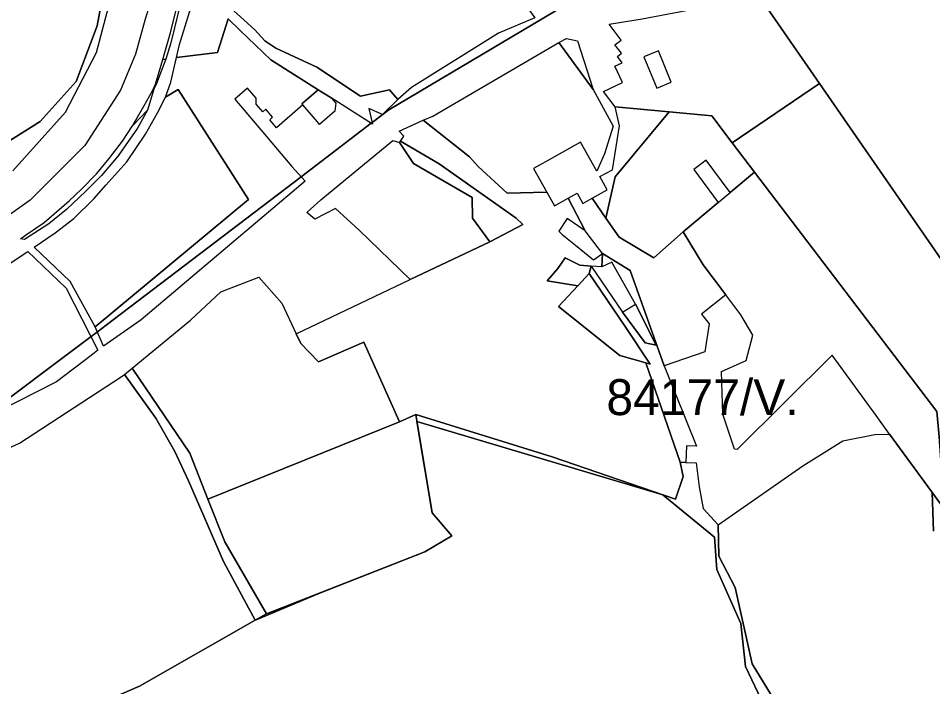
# Model space of a CAD drawing. Extents: x -477304 to -465429, y -1159113 to -1149210.
# Drawn here: x -475671.7 to -475289.9, y -1154850.9 to -1154571.8 of the extents above; entities that cross this region are included whole.
import ezdxf

# ---------------------------------------------------------------- set-up
doc = ezdxf.new("R2010")
doc.units = 0
for name, color, linetype in [('BPEJ_s', 7, 'Continuous'), ('orna_s', 7, 'Continuous'), ('PUPFL_s', 7, 'Continuous'), ('trav_porost_s', 7, 'Continuous'), ('voda_s', 7, 'Continuous'), ('zahrada_s', 7, 'Continuous')]:
    doc.layers.add(name, color=color, linetype=linetype)

msp = doc.modelspace()

# ---------------------------------------------------------------- linework, layer by layer
at = {"layer": 'BPEJ_s'}
for points in [[(-475674, -1154635.5), (-475652, -1154611), (-475639, -1154586), (-475632, -1154559), (-475633.5, -1154543.56), (-475637, -1154507.5), (-475671.5, -1154554.5), (-475713, -1154593)], [(-475689.43, -1154740.68), (-475641.32, -1154704.73), (-475638.67, -1154702.75), (-475635, -1154700), (-475553.62, -1154637.93), (-475524.37, -1154615.62), (-475523.99, -1154615.34), (-475517, -1154610), (-475439.62, -1154563.92), (-475431.74, -1154559.23), (-475428, -1154557), (-475427.35, -1154556.69), (-475426.95, -1154556.5), (-475425.16, -1154555.66), (-475381.47, -1154535.04), (-475365.5, -1154527.5), (-475333.8, -1154522.76), (-475292, -1154516.5), (-475284.49, -1154514.26)], [(-475284.49, -1154514.26), (-475292, -1154516.5), (-475333.8, -1154522.76), (-475365.5, -1154527.5), (-475381.47, -1154535.04), (-475425.16, -1154555.66), (-475426.95, -1154556.5), (-475427.35, -1154556.69), (-475428, -1154557), (-475431.74, -1154559.23), (-475439.62, -1154563.92), (-475517, -1154610), (-475523.99, -1154615.34), (-475524.37, -1154615.62), (-475553.62, -1154637.93), (-475635, -1154700), (-475638.67, -1154702.75), (-475641.32, -1154704.73), (-475689.43, -1154740.68)], [(-475674, -1154635.5), (-475652, -1154611), (-475639, -1154586), (-475632, -1154559)], [(-475634.86, -1154856.65), (-475621.07, -1154850.68), (-475572.75, -1154823.19), (-475572.46, -1154823.02), (-475546.26, -1154811.93), (-475501.95, -1154794.65), (-475490.64, -1154787.91), (-475498.85, -1154778.35), (-475505.25, -1154740.17), (-475402.6, -1154770.73), (-475381, -1154788.5), (-475380, -1154802), (-475370, -1154824.5), (-475368, -1154842.5), (-475344.5, -1154892)], [(-475344.5, -1154892), (-475368, -1154842.5), (-475370, -1154824.5), (-475380, -1154802), (-475381, -1154788.5), (-475402.6, -1154770.73), (-475505.25, -1154740.17), (-475498.85, -1154778.35), (-475490.64, -1154787.91), (-475501.95, -1154794.65), (-475546.26, -1154811.93), (-475572.46, -1154823.02), (-475572.75, -1154823.19), (-475621.07, -1154850.68), (-475634.86, -1154856.65)], [(-475289.5, -1154786), (-475290.11, -1154769.75), (-475284.7, -1154777.16)], [(-475284.7, -1154777.16), (-475290.11, -1154769.75), (-475289.5, -1154786)]]:
    msp.add_lwpolyline(points, dxfattribs=at)
at = {"layer": 'orna_s'}
for points in [[(-475239.79, -1154599.05), (-475220.11, -1154624.22), (-475191.61, -1154665.95), (-475168.82, -1154697.35), (-475152.74, -1154727.13), (-475225.43, -1154779.5), (-475225.37, -1154776), (-475225.6, -1154760.21), (-475242.25, -1154734.8), (-475247.06, -1154726.27), (-475277.36, -1154685.39), (-475337.2, -1154599), (-475362.85, -1154561.75), (-475342.89, -1154555.83), (-475306.77, -1154545.32), (-475275.56, -1154538.64)], [(-475603.69, -1154559.88), (-475601.64, -1154550.85), (-475600.6, -1154551.71), (-475607.98, -1154582.01), (-475610.15, -1154588.83), (-475611.42, -1154589.01), (-475608.28, -1154578.29)], [(-475525.38, -1154609.49), (-475523.85, -1154615.95), (-475541.04, -1154605.06), (-475546.51, -1154601.6), (-475566.23, -1154589.1), (-475579.09, -1154576.83), (-475584.1, -1154571.96), (-475588.6, -1154586.02), (-475605.63, -1154588.2), (-475604.38, -1154582.76), (-475597.88, -1154561.4), (-475596.63, -1154555), (-475572.9, -1154576.67), (-475568.75, -1154581.22), (-475564.2, -1154584.25), (-475547.04, -1154592.16), (-475528.89, -1154604.34), (-475516.77, -1154601.63), (-475513.24, -1154605.75), (-475519.65, -1154611.91)], [(-475247.06, -1154726.27), (-475242.25, -1154734.8), (-475225.6, -1154760.21), (-475225.37, -1154776), (-475225.43, -1154779.5), (-475263.14, -1154806.67), (-475284.7, -1154777.16), (-475286.44, -1154756.14), (-475287.23, -1154746.58), (-475288.11, -1154735.95), (-475364.3, -1154636.05), (-475373.57, -1154623.78), (-475337.2, -1154599), (-475277.36, -1154685.39)], [(-475635.18, -1154641.53), (-475626.35, -1154631.76), (-475618.66, -1154620.2), (-475613.66, -1154611.33), (-475610.2, -1154604.67), (-475604.92, -1154601.52), (-475575.53, -1154647.49), (-475639.58, -1154700.66), (-475650.07, -1154681.65), (-475665.09, -1154667.41), (-475656.38, -1154661.33), (-475648.54, -1154655.37), (-475640.13, -1154647.18)], [(-475633.78, -1154630.37), (-475628.28, -1154623.14), (-475624.1, -1154616.67), (-475617.74, -1154610.18), (-475621.98, -1154617.69), (-475629.96, -1154629.28), (-475636.95, -1154637.42), (-475643.46, -1154643.94), (-475651.66, -1154651.69), (-475659.01, -1154657.68), (-475669.1, -1154664.21), (-475670.84, -1154663.86), (-475668.67, -1154662.4), (-475660.86, -1154657.04), (-475650.43, -1154648.03), (-475645.3, -1154643.14), (-475638.92, -1154636.55)], [(-475287.23, -1154746.58), (-475286.44, -1154756.14), (-475284.7, -1154777.16), (-475307.86, -1154745.46), (-475313.5, -1154737.73), (-475331.92, -1154712.52), (-475371.52, -1154751.81), (-475372.66, -1154751.73), (-475377.48, -1154737.05), (-475378.07, -1154719.25), (-475367.81, -1154714.63), (-475364.97, -1154704.13), (-475369.98, -1154695.57), (-475376.29, -1154687.24), (-475385.68, -1154674.73), (-475394.04, -1154660.92), (-475379.44, -1154648.71), (-475374.38, -1154644.48), (-475364.3, -1154636.05), (-475288.11, -1154735.95)]]:
    msp.add_lwpolyline(points, close=True, dxfattribs=at)
at = {"layer": 'PUPFL_s'}
msp.add_lwpolyline([(-475634.86, -1154856.65), (-475621.07, -1154850.68), (-475572.75, -1154823.19), (-475568.06, -1154820.43), (-475501.95, -1154794.65), (-475490.64, -1154787.91), (-475498.85, -1154778.35), (-475505.74, -1154737.25), (-475448.76, -1154754.9), (-475397.28, -1154772.55), (-475394.12, -1154763.2), (-475395.37, -1154757.22), (-475392.93, -1154757.3), (-475388.71, -1154757.43), (-475387.33, -1154767.46), (-475385.72, -1154776.57), (-475379.52, -1154783.3), (-475379.16, -1154796.47), (-475372.3, -1154809.53), (-475365.29, -1154841.42), (-475349.58, -1154867.17)], dxfattribs=at)
msp.add_lwpolyline([(-475379.16, -1154796.47), (-475379.52, -1154783.3), (-475344.14, -1154758.68), (-475327.42, -1154748.26), (-475314, -1154745.65), (-475307.86, -1154745.46), (-475284.7, -1154777.16), (-475276.22, -1154879.63), (-475275.62, -1154884.92), (-475294.21, -1154887), (-475323.97, -1154888.33), (-475313.93, -1154930.12), (-475312.32, -1154942.54), (-475274.81, -1154946.88), (-475268.25, -1154944.42), (-475266.98, -1154952), (-475284.03, -1154949.65), (-475320.81, -1154943.71), (-475322.92, -1154937.38), (-475327.41, -1154924.36), (-475349.58, -1154867.17), (-475365.29, -1154841.42), (-475372.3, -1154809.53)], close=True, dxfattribs=at)
at = {"layer": 'trav_porost_s'}
msp.add_lwpolyline([(-475701.19, -1154526.5), (-475627.82, -1154443.73), (-475625.26, -1154440.19), (-475616.68, -1154426.27), (-475614, -1154423.69), (-475624.86, -1154446.16), (-475628.16, -1154466.27), (-475629.49, -1154516.48), (-475635.34, -1154556), (-475638.79, -1154574.99), (-475647.62, -1154598.23), (-475662.61, -1154614.88), (-475689.46, -1154631.69)], dxfattribs=at)
for points in [[(-475455.98, -1154571.6), (-475471.24, -1154578.02), (-475507.56, -1154600.64), (-475513.24, -1154605.75), (-475516.77, -1154601.63), (-475528.89, -1154604.34), (-475547.04, -1154592.16), (-475564.2, -1154584.25), (-475568.75, -1154581.22), (-475572.9, -1154576.67), (-475596.63, -1154555), (-475590.07, -1154524.83), (-475585.56, -1154507.96), (-475550.15, -1154536.35), (-475529.58, -1154503.62), (-475509.64, -1154521.43), (-475460.06, -1154566.09)], [(-475423.76, -1154575.94), (-475425.04, -1154574.26), (-475411.21, -1154571.99), (-475374.47, -1154565.1), (-475363.31, -1154566.86), (-475365.72, -1154562.53), (-475362.85, -1154561.75), (-475337.2, -1154599), (-475373.57, -1154623.78), (-475382.17, -1154612.57), (-475399.95, -1154610.86), (-475422.49, -1154608.7), (-475427.38, -1154602.42), (-475419.4, -1154598.65), (-475422.65, -1154591.78), (-475419.57, -1154590.32), (-475421.55, -1154587.75), (-475419.81, -1154586.41), (-475422.55, -1154582.84), (-475419.99, -1154580.88)], [(-475546.51, -1154601.6), (-475553.3, -1154607.45), (-475552.84, -1154607.98), (-475563.88, -1154617.5), (-475566.75, -1154614.16), (-475565.54, -1154613.12), (-475568.41, -1154609.79), (-475569.62, -1154610.83), (-475572.42, -1154607.59), (-475572.42, -1154605.13), (-475576, -1154600.95), (-475581.33, -1154605.52), (-475568.08, -1154621.12), (-475562.11, -1154628.2), (-475557.45, -1154633.64), (-475551.93, -1154639.82), (-475620.42, -1154697.68), (-475636.1, -1154708.67), (-475639.58, -1154700.66), (-475575.53, -1154647.49), (-475604.92, -1154601.52), (-475610.2, -1154604.67), (-475607.99, -1154598.48), (-475605.63, -1154588.2), (-475588.6, -1154586.02), (-475584.1, -1154571.96), (-475579.09, -1154576.83), (-475566.23, -1154589.1)], [(-475431.63, -1154601.46), (-475446.01, -1154581.95), (-475442.82, -1154580.28), (-475438.27, -1154581.23)], [(-475430.19, -1154635.62), (-475437, -1154623.54), (-475449.12, -1154630.37), (-475456.57, -1154634.57), (-475451.06, -1154644.35), (-475467.61, -1154644.78), (-475479.69, -1154633.64), (-475483.25, -1154629.58), (-475502.6, -1154614.39), (-475498.66, -1154612.62), (-475446.01, -1154581.95), (-475431.63, -1154601.46), (-475423.34, -1154616.79), (-475426.86, -1154628.43)], [(-475405.13, -1154600.93), (-475399.04, -1154598.42), (-475404.4, -1154585.4), (-475410.49, -1154587.91)], [(-475610.15, -1154588.83), (-475614.03, -1154598.96), (-475615.08, -1154601.35), (-475617.74, -1154610.18), (-475624.1, -1154616.67), (-475619.24, -1154608.53), (-475615.55, -1154601.78), (-475614.44, -1154599.3), (-475611.42, -1154589.01)], [(-475451.06, -1154644.35), (-475447.79, -1154650.14), (-475442.06, -1154646.91), (-475435.04, -1154660.61), (-475442.45, -1154655.38), (-475445.95, -1154660.7), (-475444.57, -1154662.02), (-475438.99, -1154666.55), (-475431.48, -1154672.7), (-475427.73, -1154670), (-475428.01, -1154675.54), (-475432.47, -1154675.31), (-475437.2, -1154674.95), (-475443.32, -1154671.81), (-475446.35, -1154676.26), (-475450.91, -1154681.45), (-475438.03, -1154683.46), (-475446.07, -1154692.09), (-475420.46, -1154712.64), (-475409.61, -1154715.69), (-475395.37, -1154757.22), (-475394.12, -1154763.2), (-475397.28, -1154772.55), (-475448.76, -1154754.9), (-475505.74, -1154737.25), (-475512.54, -1154740.26), (-475527.39, -1154707.05), (-475546.39, -1154715.28), (-475553.69, -1154707.63), (-475555.62, -1154703.53), (-475508.04, -1154680.81), (-475474.85, -1154665.15), (-475460.99, -1154657.88), (-475463.77, -1154655.23), (-475495.94, -1154632.52), (-475512.1, -1154623.03), (-475510.77, -1154621.06), (-475512.61, -1154618.89), (-475502.6, -1154614.39), (-475483.25, -1154629.58), (-475479.69, -1154633.64), (-475467.61, -1154644.78)], [(-475374.38, -1154644.48), (-475384.52, -1154630.98), (-475389.59, -1154634.99), (-475379.44, -1154648.71), (-475394.04, -1154660.92), (-475406.39, -1154671.81), (-475420.75, -1154663.13), (-475426.35, -1154655.31), (-475422.41, -1154637.95), (-475399.95, -1154610.86), (-475382.17, -1154612.57), (-475373.57, -1154623.78), (-475364.3, -1154636.05)], [(-475385.68, -1154674.73), (-475376.29, -1154687.24), (-475386.43, -1154695.33), (-475383.2, -1154699.32), (-475384.97, -1154711.12), (-475402.06, -1154716.86), (-475416.21, -1154677.1), (-475427.73, -1154670), (-475435.04, -1154660.61), (-475442.06, -1154646.91), (-475438.39, -1154644.84), (-475435.98, -1154649.11), (-475432.06, -1154646.9), (-475426.35, -1154655.31), (-475420.75, -1154663.13), (-475406.39, -1154671.81), (-475394.04, -1154660.92)], [(-475697.53, -1154744.77), (-475732.26, -1154757.29), (-475755.4, -1154763.75), (-475758.44, -1154755.69), (-475762.53, -1154741.69), (-475763.79, -1154737.64), (-475742.69, -1154721.08), (-475729.35, -1154710.9), (-475714.09, -1154700.11), (-475699.88, -1154690.36), (-475667.77, -1154669.13), (-475651.7, -1154684.54), (-475638.45, -1154710.32), (-475641.33, -1154712.54), (-475655.75, -1154723.67)], [(-475437.2, -1154674.95), (-475432.47, -1154675.31), (-475433.31, -1154678.35), (-475438.03, -1154683.46), (-475450.91, -1154681.45), (-475446.35, -1154676.26), (-475443.32, -1154671.81)], [(-475433.31, -1154678.35), (-475432.47, -1154675.31), (-475419.47, -1154694.54), (-475410.01, -1154707.25), (-475405.29, -1154708.32), (-475414.01, -1154691.1), (-475423.81, -1154673.56), (-475428.01, -1154675.54), (-475427.73, -1154670), (-475416.21, -1154677.1), (-475402.06, -1154716.86), (-475388.5, -1154750.48), (-475392.72, -1154750.35), (-475392.93, -1154757.3), (-475395.37, -1154757.22), (-475409.61, -1154715.69), (-475407.85, -1154716.18), (-475418.34, -1154700.48)], [(-475624.11, -1154717.85), (-475599.77, -1154697.8), (-475587.13, -1154686.04), (-475571.27, -1154679.89), (-475561.66, -1154690.72), (-475555.62, -1154703.53), (-475553.69, -1154707.63), (-475546.39, -1154715.28), (-475527.39, -1154707.05), (-475512.54, -1154740.26), (-475592.57, -1154772.54), (-475600.07, -1154753.42)], [(-475694.3, -1154759.7), (-475671.25, -1154749.19), (-475628.72, -1154721.46), (-475627.32, -1154720.53), (-475614.3, -1154738.83), (-475606.34, -1154752.73), (-475600.65, -1154765), (-475586.02, -1154798.66), (-475572.75, -1154823.19), (-475621.07, -1154850.68), (-475634.86, -1154856.65), (-475640.33, -1154857.38), (-475684.1, -1154882.5), (-475719.65, -1154841.98), (-475721.44, -1154827.57), (-475726, -1154811.88), (-475733.01, -1154803.72), (-475738.35, -1154790.52), (-475742.66, -1154773.84), (-475714.08, -1154767.75)], [(-475600.65, -1154765), (-475606.34, -1154752.73), (-475614.3, -1154738.83), (-475627.32, -1154720.53), (-475624.11, -1154717.85), (-475600.07, -1154753.42), (-475592.57, -1154772.54), (-475585.44, -1154790.44), (-475568.06, -1154820.43), (-475572.75, -1154823.19), (-475586.02, -1154798.66)], [(-475568.06, -1154820.43), (-475585.44, -1154790.44), (-475592.57, -1154772.54), (-475512.54, -1154740.26), (-475505.74, -1154737.25), (-475498.85, -1154778.35), (-475490.64, -1154787.91), (-475501.95, -1154794.65)]]:
    msp.add_lwpolyline(points, close=True, dxfattribs=at)
at = {"layer": 'voda_s'}
for points in [[(-475689.46, -1154631.69), (-475662.61, -1154614.88), (-475647.62, -1154598.23), (-475638.79, -1154574.99), (-475635.34, -1154556)], [(-475616.12, -1154563.49), (-475618.75, -1154572.09), (-475622.82, -1154586.8), (-475629.01, -1154601.83), (-475643.93, -1154624.9), (-475666.76, -1154647.68), (-475685.2, -1154660.63)]]:
    msp.add_lwpolyline(points, dxfattribs=at)
msp.add_lwpolyline([(-475482.12, -1154646.64), (-475506.64, -1154632.4), (-475512.53, -1154623.66), (-475512.1, -1154623.03), (-475495.94, -1154632.52), (-475463.77, -1154655.23), (-475460.99, -1154657.88), (-475474.85, -1154665.15), (-475482.01, -1154655.24)], close=True, dxfattribs=at)
at = {"layer": 'zahrada_s'}
for points in [[(-475546.84, -1154615.02), (-475552.84, -1154607.98), (-475553.3, -1154607.45), (-475546.51, -1154601.6), (-475541.04, -1154605.06), (-475539.18, -1154607.22), (-475539.49, -1154610.53), (-475545.93, -1154616.08)], [(-475422.49, -1154608.7), (-475399.95, -1154610.86), (-475422.41, -1154637.95), (-475426.35, -1154655.31), (-475432.06, -1154646.9), (-475425.82, -1154643.38), (-475428.92, -1154637.88), (-475423.59, -1154635.03), (-475420.67, -1154616.68)], [(-475547.87, -1154655.66), (-475551.2, -1154652.89), (-475549.66, -1154651.47), (-475545.41, -1154647.56), (-475515.27, -1154622.84), (-475512.53, -1154623.66), (-475506.64, -1154632.4), (-475482.12, -1154646.64), (-475482.01, -1154655.24), (-475474.85, -1154665.15), (-475508.04, -1154680.81), (-475529.41, -1154660.22), (-475539.2, -1154651.16)], [(-475446.07, -1154692.09), (-475438.03, -1154683.46), (-475433.31, -1154678.35), (-475418.34, -1154700.48), (-475407.85, -1154716.18), (-475409.61, -1154715.69), (-475420.46, -1154712.64)], [(-475419.47, -1154694.54), (-475414.01, -1154691.1), (-475405.29, -1154708.32), (-475410.01, -1154707.25)]]:
    msp.add_lwpolyline(points, close=True, dxfattribs=at)

# ---------------------------------------------------------------- texts
at = {"layer": 'BPEJ_s'}
msp.add_text('84177/V.', height=15, dxfattribs=at).set_placement((-475426.15, -1154737.5))

doc.saveas('drawing.dxf')
